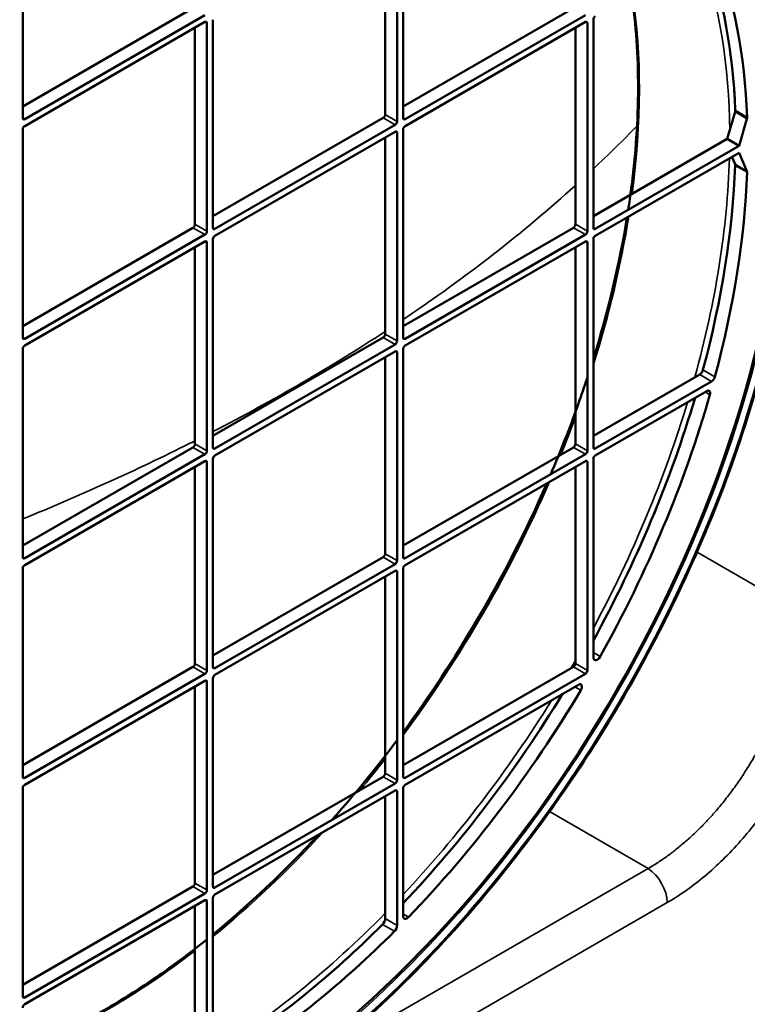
# Model space of a CAD drawing. Header units: millimetres. Extents: x 50 to 3176, y 50 to 2109.
# Tile 340 of 656: x 361 to 413, y 1628 to 1698. Entities that reach past the tile are written whole.
import ezdxf

# ---------------------------------------------------------------- set-up
doc = ezdxf.new("R2010")
doc.units = ezdxf.units.MM
doc.header["$LTSCALE"] = 10
doc.layers.add('Visible (ISO)', color=7, linetype='Continuous', lineweight=50)
doc.layers.add('Visible Narrow (ISO)', color=7, linetype='Continuous', lineweight=35)

msp = doc.modelspace()

# ---------------------------------------------------------------- linework, layer by layer
at = {"layer": 'Visible (ISO)'}
for p, q in [((387.9036, 1705.0774), (387.9036, 1690.2988)), ((388.3278, 1690.5438), (388.3278, 1705.3224)), ((387.055, 1704.7508), (387.055, 1690.7887)), ((361.3163, 1690.5438), (361.3163, 1700.0501)), ((373.4079, 1698.3413), (361.3163, 1691.3603)), ((400.4194, 1698.3413), (388.3278, 1691.3603)), ((374.2564, 1697.8514), (361.4578, 1690.4621)), ((361.4578, 1689.9722), (374.2564, 1697.3615)), ((374.3978, 1697.2799), (374.3978, 1682.5013)), ((374.8221, 1682.7463), (374.8221, 1697.5248)), ((401.2679, 1697.8514), (388.4692, 1690.4621)), ((388.4692, 1689.9722), (401.2679, 1697.3615)), ((401.4093, 1697.2799), (401.4093, 1682.5013)), ((401.8336, 1682.7463), (401.8336, 1697.5248)), ((373.5493, 1696.9533), (373.5493, 1682.9912)), ((400.5608, 1696.9533), (400.5608, 1682.9912)), ((411.893, 1690.9834), (411.3443, 1689.0538)), ((386.9136, 1690.5438), (374.8221, 1683.5627)), ((412.1929, 1688.5639), (412.7416, 1690.4935)), ((361.3163, 1674.9487), (361.3163, 1689.7273)), ((387.7621, 1690.0539), (374.9635, 1682.6646)), ((388.3278, 1674.9487), (388.3278, 1689.7273)), ((374.9635, 1682.1747), (387.7621, 1689.564)), ((387.055, 1689.1558), (387.055, 1675.1937)), ((387.9036, 1689.4824), (387.9036, 1674.7038)), ((401.8336, 1683.5627), (411.3443, 1689.0538)), ((412.1929, 1688.5639), (411.3443, 1689.0538)), ((412.1929, 1688.5639), (401.975, 1682.6646)), ((401.975, 1682.1747), (412.1929, 1688.074)), ((411.6777, 1687.7765), (411.893, 1687.2678)), ((412.7416, 1686.7779), (412.1929, 1688.074)), ((373.4079, 1682.7463), (361.3163, 1675.7652)), ((400.4194, 1682.7463), (388.3278, 1675.7652)), ((374.2564, 1682.2564), (361.4578, 1674.8671)), ((374.8221, 1667.1512), (374.8221, 1681.9298)), ((401.2679, 1682.2564), (388.4692, 1674.8671)), ((401.8336, 1667.1512), (401.8336, 1681.9298)), ((361.4578, 1674.3772), (374.2564, 1681.7665)), ((373.5493, 1681.3582), (373.5493, 1667.3961)), ((374.3978, 1681.6848), (374.3978, 1666.9062)), ((388.4692, 1674.3772), (401.2679, 1681.7665)), ((400.5608, 1681.3582), (400.5608, 1667.3961)), ((401.4093, 1681.6848), (401.4093, 1666.9062)), ((386.9136, 1674.9487), (374.8221, 1667.9677)), ((387.7621, 1674.4588), (374.9635, 1667.0695)), ((361.3163, 1659.3536), (361.3163, 1674.1322)), ((374.9635, 1666.5796), (387.7621, 1673.9689)), ((387.055, 1673.5607), (387.055, 1659.5986)), ((387.9036, 1673.8873), (387.9036, 1659.1087)), ((388.3278, 1659.3536), (388.3278, 1674.1322)), ((409.3839, 1672.3268), (401.8336, 1667.9677)), ((410.2324, 1671.8369), (401.975, 1667.0695)), ((401.975, 1666.5796), (409.8824, 1671.145)), ((373.4079, 1667.1512), (361.3163, 1660.1701)), ((374.2564, 1666.6613), (361.4578, 1659.272)), ((400.4194, 1667.1512), (388.3278, 1660.1701)), ((401.2679, 1666.6613), (388.4692, 1659.272)), ((361.4578, 1658.7821), (374.2564, 1666.1714)), ((374.3978, 1666.0897), (374.3978, 1651.3111)), ((374.8221, 1651.5561), (374.8221, 1666.3347)), ((388.4692, 1658.7821), (401.2679, 1666.1714)), ((401.4093, 1666.0897), (401.4093, 1651.3111)), ((401.8336, 1652.2299), (401.8336, 1666.3347)), ((373.5493, 1665.7631), (373.5493, 1651.801)), ((400.5608, 1665.7631), (400.5608, 1651.801)), ((386.9136, 1659.3536), (374.8221, 1652.3726)), ((387.7621, 1658.8637), (374.9635, 1651.4744)), ((361.3163, 1643.7585), (361.3163, 1658.5371)), ((374.9635, 1650.9845), (387.7621, 1658.3738)), ((387.9036, 1658.2922), (387.9036, 1643.5136)), ((388.3278, 1643.7585), (388.3278, 1658.5371)), ((387.055, 1657.9656), (387.055, 1644.0035)), ((373.4079, 1651.5561), (361.3163, 1644.575)), ((400.4194, 1651.5561), (388.3278, 1644.575)), ((374.2564, 1651.0662), (361.4578, 1643.6769)), ((361.4578, 1643.187), (374.2564, 1650.5763)), ((374.3978, 1650.4946), (374.3978, 1635.7161)), ((374.8221, 1635.961), (374.8221, 1650.7396)), ((401.2679, 1651.0662), (388.4692, 1643.6769)), ((373.5493, 1650.168), (373.5493, 1636.2059)), ((388.4692, 1643.187), (400.7729, 1650.2905)), ((386.9136, 1643.7585), (374.8221, 1636.7775)), ((361.3163, 1628.1635), (361.3163, 1642.942)), ((387.7621, 1643.2686), (374.9635, 1635.8793)), ((374.9635, 1635.3895), (387.7621, 1642.7787)), ((388.3278, 1633.8717), (388.3278, 1642.942)), ((387.055, 1642.3705), (387.055, 1633.6807)), ((387.9036, 1642.6971), (387.9036, 1633.1908)), ((373.4079, 1635.961), (361.3163, 1628.98)), ((374.2564, 1635.4711), (361.4578, 1628.0818)), ((374.8221, 1623.5129), (374.8221, 1635.1445)), ((361.4578, 1627.5919), (374.2564, 1634.9812)), ((373.5493, 1623.7578), (373.5493, 1634.573)), ((374.3978, 1634.8996), (374.3978, 1623.2679))]:
    msp.add_line(p, q, dxfattribs=at)
for centre, major_axis, start_param, end_param in [((374.61, 1666.6204), (-28.9, -50.0563), 2.3697486, 7.0550293), ((373.7614, 1667.1103), (-27, -46.7654), 2.4006231, 2.6881855), ((374.61, 1666.6204), (27, 46.7654), 5.5422157, 5.8488496), ((374.2564, 1697.1982), (0.1, 0.1732), 5.4977871, 7.0685835), ((401.2679, 1697.1982), (0.1, 0.1732), 5.4977871, 7.0685835), ((401.975, 1697.6065), (-0.1, -0.1732), 3.9269908, 5.4977871), ((411.6956, 1690.959), (-0.15, -0.2598), 1.9818821, 2.4006231), ((361.4578, 1690.6254), (-0.1, -0.1732), 5.4977871, 7.0685835), ((386.9136, 1690.7071), (-0.1, -0.1732), 0.7853982, 2.3561945), ((387.7621, 1690.2172), (0.1, 0.1732), 3.9269908, 5.4977871), ((388.4692, 1690.6254), (-0.1, -0.1732), 5.4977871, 7.0685835), ((412.5441, 1690.4691), (0.15, 0.2598), 5.1234747, 5.5422157), ((361.4578, 1689.8089), (-0.1, -0.1732), 3.9269908, 5.4977871), ((387.7621, 1689.4007), (0.1, 0.1732), 5.4977871, 7.0685835), ((388.4692, 1689.8089), (-0.1, -0.1732), 3.9269908, 5.4977871), ((374.61, 1666.6204), (-28.9, -50.0563), 0.8354587, 2.306134), ((373.7614, 1667.1103), (-27, -46.7654), 2.0051321, 2.3117659), ((411.6956, 1687.0643), (-0.15, -0.2598), 2.3117659, 2.7305069), ((374.61, 1666.6204), (27, 46.7654), 5.1467247, 5.4533585), ((412.5441, 1686.5744), (0.15, 0.2598), 5.4533585, 5.8720995), ((373.4079, 1682.9096), (-0.1, -0.1732), 0.7853982, 2.3561945), ((374.9635, 1682.8279), (-0.1, -0.1732), 5.4977871, 7.0685835), ((400.4194, 1682.9096), (-0.1, -0.1732), 0.7853982, 2.3561945), ((401.975, 1682.8279), (-0.1, -0.1732), 5.4977871, 7.0685835), ((374.2564, 1682.4197), (0.1, 0.1732), 3.9269908, 5.4977871), ((374.9635, 1682.0114), (-0.1, -0.1732), 3.9269908, 5.4977871), ((401.2679, 1682.4197), (0.1, 0.1732), 3.9269908, 5.4977871), ((401.975, 1682.0114), (-0.1, -0.1732), 3.9269908, 5.4977871), ((374.2564, 1681.6032), (0.1, 0.1732), 5.4977871, 7.0685835), ((401.2679, 1681.6032), (0.1, 0.1732), 5.4977871, 7.0685835), ((361.4578, 1675.0304), (-0.1, -0.1732), 5.4977871, 7.0685835), ((386.9136, 1675.112), (-0.1, -0.1732), 0.7853982, 2.3561945), ((388.4692, 1675.0304), (-0.1, -0.1732), 5.4977871, 7.0685835), ((361.4578, 1674.2139), (-0.1, -0.1732), 3.9269908, 5.4977871), ((387.7621, 1674.6221), (0.1, 0.1732), 3.9269908, 5.4977871), ((388.4692, 1674.2139), (-0.1, -0.1732), 3.9269908, 5.4977871), ((387.7621, 1673.8056), (0.1, 0.1732), 5.4977871, 7.0685835), ((409.3839, 1672.6126), (-0.175, -0.3031), 0.7853982, 2.0051321), ((410.2324, 1672.1227), (0.175, 0.3031), 3.9269908, 5.1467247), ((374.61, 1666.6204), (27, 46.7654), 4.7391093, 5.120819), ((409.8822, 1670.8591), (0.175, 0.3031), 5.1247094, 7.0678), ((373.7614, 1667.1103), (-27, -46.7654), 1.611338, 1.964796), ((373.4079, 1667.3145), (-0.1, -0.1732), 0.7853982, 2.3561945), ((400.4194, 1667.3145), (-0.1, -0.1732), 0.7853982, 2.3561945), ((374.2564, 1666.8246), (0.1, 0.1732), 3.9269908, 5.4977871), ((374.9635, 1667.2328), (-0.1, -0.1732), 5.4977871, 7.0685835), ((374.9635, 1666.4163), (-0.1, -0.1732), 3.9269908, 5.4977871), ((401.2679, 1666.8246), (0.1, 0.1732), 3.9269908, 5.4977871), ((401.975, 1667.2328), (-0.1, -0.1732), 5.4977871, 7.0685835), ((401.975, 1666.4163), (-0.1, -0.1732), 3.9269908, 5.4977871), ((374.2564, 1666.0081), (0.1, 0.1732), 5.4977871, 7.0685835), ((401.2679, 1666.0081), (0.1, 0.1732), 5.4977871, 7.0685835), ((386.9136, 1659.5169), (-0.1, -0.1732), 0.7853982, 2.3561945), ((361.4578, 1659.4353), (-0.1, -0.1732), 5.4977871, 7.0685835), ((387.7621, 1659.027), (0.1, 0.1732), 3.9269908, 5.4977871), ((388.4692, 1659.4353), (-0.1, -0.1732), 5.4977871, 7.0685835), ((361.4578, 1658.6188), (-0.1, -0.1732), 3.9269908, 5.4977871), ((387.7621, 1658.2105), (0.1, 0.1732), 5.4977871, 7.0685835), ((388.4692, 1658.6188), (-0.1, -0.1732), 3.9269908, 5.4977871), ((402.1164, 1652.3932), (-0.2, -0.3464), 5.4977871, 7.880702), ((373.4079, 1651.7194), (-0.1, -0.1732), 0.7853982, 2.3561945), ((374.2564, 1651.2295), (0.1, 0.1732), 3.9269908, 5.4977871), ((374.9635, 1651.6377), (-0.1, -0.1732), 5.4977871, 7.0685835), ((400.4194, 1651.7194), (-0.1, -0.1732), 0.7853982, 2.3561945), ((401.2679, 1651.2295), (0.1, 0.1732), 3.9269908, 5.4977871), ((374.2564, 1650.413), (0.1, 0.1732), 5.4977871, 7.0685835), ((374.9635, 1650.8212), (-0.1, -0.1732), 3.9269908, 5.4977871), ((374.61, 1666.6204), (27, 46.7654), 4.3053573, 4.6880036), ((400.7729, 1650.0047), (0.175, 0.3031), 4.6880036, 7.0685835), ((373.7614, 1667.1103), (-27, -46.7654), 1.1767966, 1.5302547), ((361.4578, 1643.8402), (-0.1, -0.1732), 5.4977871, 7.0685835), ((386.9136, 1643.9218), (-0.1, -0.1732), 0.7853982, 2.3561945), ((387.7621, 1643.4319), (0.1, 0.1732), 3.9269908, 5.4977871), ((388.4692, 1643.8402), (-0.1, -0.1732), 5.4977871, 7.0685835), ((361.4578, 1643.0237), (-0.1, -0.1732), 3.9269908, 5.4977871), ((387.7621, 1642.6154), (0.1, 0.1732), 5.4977871, 7.0685835), ((388.4692, 1643.0237), (-0.1, -0.1732), 3.9269908, 5.4977871), ((373.4079, 1636.1243), (-0.1, -0.1732), 0.7853982, 2.3561945), ((374.9635, 1636.0426), (-0.1, -0.1732), 5.4977871, 7.0685835), ((374.2564, 1635.6344), (0.1, 0.1732), 3.9269908, 5.4977871), ((374.9635, 1635.2262), (-0.1, -0.1732), 3.9269908, 5.4977871), ((374.2564, 1634.8179), (0.1, 0.1732), 5.4977871, 7.0685835), ((386.7722, 1633.5174), (-0.2, -0.3464), 1.1358089, 2.3561945), ((388.6107, 1634.035), (-0.2, -0.3464), 5.4977871, 7.44695), ((373.7614, 1667.1103), (-27, -46.7654), 0.8298268, 1.1358089), ((387.6207, 1633.0275), (0.2, 0.3464), 4.2774015, 5.4977871), ((374.61, 1666.6204), (27, 46.7654), 3.9714194, 4.2774015), ((361.4578, 1628.2451), (-0.1, -0.1732), 5.4977871, 7.0685835), ((361.4578, 1627.4286), (-0.1, -0.1732), 3.9269908, 5.4977871)]:
    msp.add_ellipse(centre, major_axis=major_axis, ratio=0.5773503, start_param=start_param, end_param=end_param, dxfattribs=at)
for points, knots in [([(402.1569, 1717.6045), (398.9532, 1719.1896), (395.2619, 1719.8939), (387.2957, 1719.458), (383.0283, 1718.3322), (374.347, 1714.3714), (369.9359, 1711.5447), (361.4055, 1704.4719), (357.2876, 1700.2272), (349.7627, 1690.7465), (346.3574, 1685.5119), (340.6067, 1674.584), (338.2624, 1668.8926), (334.8729, 1657.6329), (333.8279, 1652.0665), (333.1396, 1641.626), (333.4959, 1636.7537), (335.565, 1628.1917), (337.2782, 1624.5057), (340.9335, 1619.8781), (342.4936, 1618.429), (344.23, 1617.2721)], [5.5348535, 5.5348535, 5.5348535, 5.5348535, 5.8581576, 5.8581576, 6.1786868, 6.1786868, 6.4978652, 6.4978652, 6.8170475, 6.8170475, 7.1363726, 7.1363726, 7.4557346, 7.4557346, 7.7750076, 7.7750076, 8.0941353, 8.0941353, 8.4135975, 8.4135975, 8.6023134, 8.6023134, 8.6023134, 8.6023134]), ([(415.3175, 1701.295), (416.3284, 1696.7843), (416.6224, 1691.6899), (415.7615, 1680.8326), (414.6042, 1675.0704), (410.9597, 1663.4679), (408.4739, 1657.6298), (402.4267, 1646.4641), (398.8667, 1641.1383), (391.0291, 1631.533), (386.7526, 1627.2554), (377.9079, 1620.1807), (373.341, 1617.3855), (367.5399, 1614.9186), (366.2309, 1614.4348), (364.9346, 1614.0294)], [1.3455389, 1.3455389, 1.3455389, 1.3455389, 1.6664565, 1.6664565, 1.9878687, 1.9878687, 2.3090444, 2.3090444, 2.6300867, 2.6300867, 2.9512031, 2.9512031, 3.2725564, 3.2725564, 3.3668501, 3.3668501, 3.3668501, 3.3668501]), ([(404.5569, 1699.2605), (404.7091, 1698.2249), (404.8232, 1697.16), (404.9754, 1694.9642), (405.0126, 1693.8328), (405.0077, 1691.5237), (404.9656, 1690.3461), (404.8035, 1687.9672), (404.6844, 1686.7664), (404.4611, 1685.0402), (404.3884, 1684.5274), (404.309, 1684.0122)], [1.41565521, 1.41565521, 1.41565521, 1.41565521, 1.49396976, 1.49396976, 1.57326118, 1.57326118, 1.65254013, 1.65254013, 1.73081835, 1.73081835, 1.7636597, 1.7636597, 1.7636597, 1.7636597]), ([(401.4093, 1672.1081), (401.1977, 1671.4666), (400.9772, 1670.8247), (400.1585, 1668.5321), (399.5113, 1666.8823), (398.8098, 1665.2421)], [2.01052759, 2.01052759, 2.01052759, 2.01052759, 2.04990388, 2.04990388, 2.1512052, 2.1512052, 2.1512052, 2.1512052]), ([(398.5275, 1664.5892), (397.0826, 1661.2837), (395.4179, 1658.0223), (391.9529, 1652.1232), (390.1968, 1649.4589), (388.3278, 1646.9228)], [2.16465758, 2.16465758, 2.16465758, 2.16465758, 2.36915191, 2.36915191, 2.5477314, 2.5477314, 2.5477314, 2.5477314]), ([(387.9036, 1646.3519), (386.5596, 1644.5582), (385.1595, 1642.8312), (383.5628, 1641.0116), (383.4102, 1640.8392), (383.2571, 1640.6677)], [2.56118378, 2.56118378, 2.56118378, 2.56118378, 2.68846329, 2.68846329, 2.70186139, 2.70186139, 2.70186139, 2.70186139]), ([(374.3978, 1632.2045), (373.6679, 1631.6184), (372.9338, 1631.0549), (371.2991, 1629.8568), (370.397, 1629.2336), (368.5797, 1628.0541), (367.6643, 1627.4984), (365.8348, 1626.4645), (364.9207, 1625.9863), (363.108, 1625.1145), (362.2095, 1624.72), (361.3163, 1624.3656)], [2.94872928, 2.94872928, 2.94872928, 2.94872928, 3.00770044, 3.00770044, 3.07956223, 3.07956223, 3.15219621, 3.15219621, 3.22484082, 3.22484082, 3.29673377, 3.29673377, 3.29673377, 3.29673377])]:
    msp.add_open_spline(points, degree=3, knots=knots, dxfattribs=at)
for points in [[(404.2236, 1683.473), (403.6905, 1680.1942), (402.8882, 1676.8227), (401.8336, 1673.4321)], [(382.3227, 1639.6383), (379.9136, 1637.0297), (377.3951, 1634.6491), (374.8221, 1632.548)]]:
    msp.add_open_spline(points, degree=3, dxfattribs=at)
at = {"layer": 'Visible Narrow (ISO)'}
for p, q in [((374.3978, 1697.2799), (374.2564, 1697.3615)), ((401.4093, 1697.2799), (401.2679, 1697.3615)), ((412.7416, 1690.4935), (411.893, 1690.9834)), ((412.756, 1690.6023), (411.9075, 1691.0922)), ((361.3163, 1690.5438), (361.4578, 1690.4621)), ((387.7621, 1690.0539), (386.9136, 1690.5438)), ((387.055, 1690.7887), (387.9036, 1690.2988)), ((388.3278, 1690.5438), (388.4692, 1690.4621)), ((387.9036, 1689.4824), (387.7621, 1689.564)), ((411.893, 1687.2678), (412.7416, 1686.7779)), ((411.9075, 1687.1757), (412.756, 1686.6859)), ((374.2564, 1682.2564), (373.4079, 1682.7463)), ((373.5493, 1682.9912), (374.3978, 1682.5013)), ((374.8221, 1682.7463), (374.9635, 1682.6646)), ((401.2679, 1682.2564), (400.4194, 1682.7463)), ((400.5608, 1682.9912), (401.4093, 1682.5013)), ((401.8336, 1682.7463), (401.975, 1682.6646)), ((374.3978, 1681.6848), (374.2564, 1681.7665)), ((401.4093, 1681.6848), (401.2679, 1681.7665)), ((361.3163, 1674.9487), (361.4578, 1674.8671)), ((387.7621, 1674.4588), (386.9136, 1674.9487)), ((387.055, 1675.1937), (387.9036, 1674.7038)), ((388.3278, 1674.9487), (388.4692, 1674.8671)), ((387.9036, 1673.8873), (387.7621, 1673.9689)), ((410.2324, 1671.8369), (409.3839, 1672.3268)), ((410.4648, 1672.1586), (409.6163, 1672.6485)), ((409.7745, 1671.0827), (410.1126, 1670.888)), ((373.5493, 1667.3961), (374.3978, 1666.9062)), ((400.5608, 1667.3961), (401.4093, 1666.9062)), ((374.2564, 1666.6613), (373.4079, 1667.1512)), ((374.8221, 1667.1512), (374.9635, 1667.0695)), ((401.2679, 1666.6613), (400.4194, 1667.1512)), ((401.8336, 1667.1512), (401.975, 1667.0695)), ((374.3978, 1666.0897), (374.2564, 1666.1714)), ((401.4093, 1666.0897), (401.2679, 1666.1714)), ((387.055, 1659.5986), (387.9036, 1659.1087)), ((416.3168, 1655.5975), (409.194, 1659.7099)), ((361.3163, 1659.3536), (361.4578, 1659.272)), ((387.7621, 1658.8637), (386.9136, 1659.3536)), ((388.3278, 1659.3536), (388.4692, 1659.272)), ((387.9036, 1658.2922), (387.7621, 1658.3738)), ((402.3217, 1652.287), (401.8336, 1652.5688)), ((374.2564, 1651.0662), (373.4079, 1651.5561)), ((373.5493, 1651.801), (374.3978, 1651.3111)), ((374.8221, 1651.5561), (374.9635, 1651.4744)), ((401.2679, 1651.0662), (400.4194, 1651.5561)), ((400.5608, 1651.801), (401.4093, 1651.3111)), ((374.3978, 1650.4946), (374.2564, 1650.5763)), ((400.5169, 1650.1427), (400.9436, 1649.8963)), ((361.3163, 1643.7585), (361.4578, 1643.6769)), ((387.7621, 1643.2686), (386.9136, 1643.7585)), ((387.055, 1644.0035), (387.9036, 1643.5136)), ((388.3278, 1643.7585), (388.4692, 1643.6769)), ((387.9036, 1642.6971), (387.7621, 1642.7787)), ((398.7221, 1641.2757), (405.7166, 1637.2375)), ((410.1346, 1640.8732), (410.1346, 1640.8732)), ((382.4076, 1623.78), (405.7167, 1637.2375)), ((374.2564, 1635.4711), (373.4079, 1635.961)), ((373.5493, 1636.2059), (374.3978, 1635.7161)), ((374.8221, 1635.961), (374.9635, 1635.8793)), ((407.0815, 1634.8175), (320.1898, 1584.6506)), ((374.3978, 1634.8996), (374.2564, 1634.9812)), ((387.055, 1633.6807), (387.9036, 1633.1908)), ((388.7152, 1633.7918), (388.3278, 1634.0155)), ((386.8693, 1633.2667), (387.7178, 1632.7768)), ((361.3163, 1628.1635), (361.4578, 1628.0818))]:
    msp.add_line(p, q, dxfattribs=at)
for centre, major_axis, ratio, start_param, end_param in [((374.4685, 1666.7021), (29.1332, 50.4601), 0.5773503, 5.5025293, 10.2054339), ((374.3274, 1666.7836), (-29.7356, -51.5036), 0.5773503, 3.9322807, 6.8422792), ((373.7614, 1667.1103), (26.9928, 46.7529), 0.5773503, 5.5405124, 5.8298698), ((373.5548, 1667.2296), (26.8429, 46.4932), 0.5773503, 5.5093031, 5.8260425), ((367.3058, 1670.8375), (-26.7272, -46.2928), 0.5773503, 2.1902536, 2.5153257), ((252.2567, 1737.1764), (170.6651, -9.3799), 0.5383536, 5.8095809, 5.8486446), ((374.4685, 1666.7021), (29.1332, 50.4601), 0.5773503, 3.977837, 5.4469409), ((373.5548, 1667.2296), (26.8429, 46.4932), 0.5773503, 5.1342013, 5.4643988), ((373.7614, 1667.1103), (26.9928, 46.7529), 0.5773503, 5.1448808, 5.4550619), ((252.2567, 1737.1764), (170.6651, -9.3799), 0.5383536, 5.6641981, 5.7943326), ((367.3058, 1670.8375), (-26.7272, -46.2928), 0.5773503, 1.9371615, 2.1560061), ((252.2567, 1737.1764), (170.6651, -9.3799), 0.5383536, 5.5426764, 5.6519556), ((373.7614, 1667.1103), (26.9928, 46.7529), 0.5773503, 4.7532192, 5.1062789), ((373.5548, 1667.2296), (26.8429, 46.4932), 0.5773503, 4.7674215, 5.0980716), ((367.3058, 1670.8375), (-26.7272, -46.2928), 0.5773503, 1.8064202, 1.8608588), ((252.4137, 1737.2552), (170.6651, -9.3787), 0.5383591, 5.4336404, 5.5277842), ((252.2567, 1737.1764), (170.6651, -9.3799), 0.5383536, 5.5290893, 5.5320272), ((367.3058, 1670.8375), (-26.7272, -46.2928), 0.5773503, 1.3751664, 1.7664263), ((373.5548, 1667.2296), (26.8429, 46.4932), 0.5773503, 4.7062959, 4.718482), ((373.7614, 1667.1103), (26.9928, 46.7529), 0.5773503, 4.3184991, 4.6715587), ((373.5548, 1667.2296), (26.8429, 46.4932), 0.5773503, 4.3267064, 4.6573564), ((367.3058, 1670.8375), (-26.7272, -46.2928), 0.5773503, 1.2807338, 1.3351725), ((367.3058, 1670.8375), (-26.7272, -46.2928), 0.5773503, 0.9855866, 1.2044312), ((405.6673, 1635.634), (-1, 1.7321), 0.5773503, 3.9270098, 5.46288), ((373.5548, 1667.2296), (26.8429, 46.4932), 0.5773503, 3.9603792, 4.2905766), ((373.7614, 1667.1103), (26.9928, 46.7529), 0.5773503, 3.9697161, 4.2793762), ((367.3058, 1670.8375), (-26.7272, -46.2928), 0.5773503, 0.626267, 0.9513391)]:
    msp.add_ellipse(centre, major_axis=major_axis, ratio=ratio, start_param=start_param, end_param=end_param, dxfattribs=at)
msp.add_ellipse((374.4685, 1666.7021), major_axis=(-29.5357, -51.1574), ratio=0.5773503, dxfattribs=at)
for points, knots in [([(416.3168, 1655.5975), (416.3179, 1655.3316), (416.3115, 1655.0613), (416.2837, 1654.5133), (416.2623, 1654.2355), (416.2044, 1653.6712), (416.1677, 1653.3845), (416.0797, 1652.8086), (416.0286, 1652.5194), (415.9109, 1651.9331), (415.8442, 1651.6359), (415.6961, 1651.039), (415.6147, 1650.7392), (415.436, 1650.1327), (415.3384, 1649.8259), (415.1287, 1649.2123), (415.0167, 1648.9055), (414.7787, 1648.2932), (414.6528, 1647.9877), (414.3876, 1647.3796), (414.2483, 1647.0769), (413.9571, 1646.4756), (413.8051, 1646.177), (413.5138, 1645.6314), (413.3762, 1645.3837), (413.066, 1644.8464), (412.8918, 1644.5578), (412.5325, 1643.9886), (412.3476, 1643.7079), (411.9678, 1643.1558), (411.773, 1642.8844), (411.3744, 1642.352), (411.1706, 1642.091), (410.755, 1641.5807), (410.5431, 1641.3313), (410.1508, 1640.8887), (409.9715, 1640.6934), (409.5789, 1640.2808), (409.3648, 1640.0651), (408.9319, 1639.6472), (408.713, 1639.4449), (408.2663, 1639.05), (408.0383, 1638.8578), (407.5844, 1638.4932), (407.3586, 1638.3205), (406.8972, 1637.9853), (406.6617, 1637.8233), (406.1896, 1637.517), (405.9531, 1637.3727), (405.7167, 1637.2375)], [0, 0, 0, 0, 0.04143589, 0.04143589, 0.08285593, 0.08285593, 0.12464195, 0.12464195, 0.16604334, 0.16604334, 0.20802167, 0.20802167, 0.25, 0.25, 0.29277538, 0.29277538, 0.3355493, 0.3355493, 0.37832709, 0.37832709, 0.42110408, 0.42110408, 0.46388659, 0.46388659, 0.5, 0.5, 0.54295135, 0.54295135, 0.58589825, 0.58589825, 0.62884309, 0.62884309, 0.6717835, 0.6717835, 0.71472242, 0.71472242, 0.75, 0.75, 0.79104132, 0.79104132, 0.83207931, 0.83207931, 0.87405929, 0.87405929, 0.91511134, 0.91511134, 0.9575553, 0.9575553, 0.99999925, 0.99999925, 0.99999925, 0.99999925]), ([(419.095, 1655.6255), (419.0949, 1654.5734), (418.8943, 1652.4113), (417.9995, 1648.9258), (416.5551, 1645.4377), (414.6325, 1642.108), (412.3339, 1639.1139), (409.7634, 1636.5974), (407.9921, 1635.3433), (407.0815, 1634.8175)], [0.00000684, 0.00000684, 0.00000684, 0.00000684, 0.14285714, 0.28571429, 0.42857143, 0.57142857, 0.71428571, 0.85714286, 0.99999314, 0.99999314, 0.99999314, 0.99999314])]:
    msp.add_open_spline(points, degree=3, knots=knots, dxfattribs=at)

doc.saveas('drawing.dxf')
